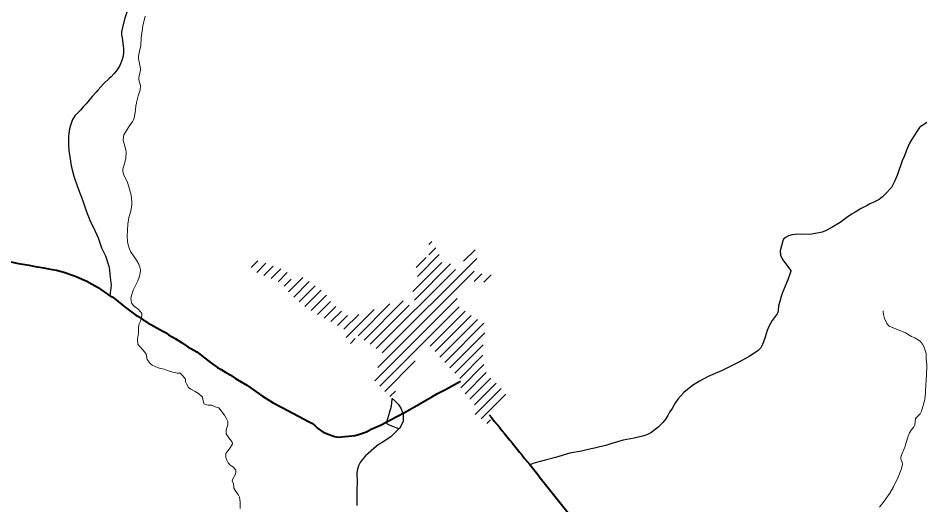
# Model space of a CAD drawing. Extents: x 553962 to 842807, y 8883888 to 9032388.
# Drawn here: x 614032 to 617774, y 8911062 to 8913066 of the extents above; entities that cross this region are included whole.
import ezdxf

# ---------------------------------------------------------------- set-up
doc = ezdxf.new("R2010")
doc.units = 0
doc.header["$LTSCALE"] = 200
doc.layers.add('6', color=7, linetype='Continuous', lineweight=13)

msp = doc.modelspace()

# ---------------------------------------------------------------- linework, layer by layer
at = {"layer": '6'}
for p, q in [((615722.8, 8912133.8), (615735.8, 8912146.7)), ((615723.1, 8912091.6), (615751.6, 8912120.1)), ((615530.8, 8911687.2), (615920.2, 8912076.6)), ((615670.7, 8912039.2), (615712.3, 8912080.8)), ((615675.8, 8912001.9), (615765.9, 8912092)), ((615866.2, 8912064.9), (615913.5, 8912112.3)), ((614991.9, 8912039.2), (615018.6, 8912065.9)), ((615014.2, 8912019), (615051.5, 8912056.4)), ((615043.8, 8912006.3), (615082.5, 8912044.9)), ((615656.6, 8911940.3), (615776.4, 8912060.1)), ((615663.6, 8911904.8), (615812.3, 8912053.5)), ((615073.5, 8911993.6), (615114.1, 8912034.1)), ((615102.3, 8911979.9), (615140.1, 8912017.8)), ((615506.2, 8911705), (615832.4, 8912031.2)), ((615513.3, 8911627.3), (615909.8, 8912023.7)), ((615910.3, 8911981.8), (615942, 8912013.5)), ((615950.2, 8911979.3), (615979.5, 8912008.6)), ((615127, 8911962.2), (615156.3, 8911991.4)), ((615145.9, 8911938.7), (615204.6, 8911997.4)), ((615166.7, 8911917), (615230.7, 8911981)), ((615189.2, 8911897.1), (615255.5, 8911963.4)), ((615213, 8911878.5), (615280.3, 8911945.8)), ((615238.2, 8911861.3), (615301.4, 8911924.5)), ((615265.1, 8911845.7), (615317.8, 8911898.4)), ((615456.2, 8911739.8), (615617.5, 8911901.2)), ((615500.3, 8911571.8), (615839.7, 8911911.2)), ((615292.7, 8911830.9), (615340.7, 8911878.9)), ((615320.2, 8911816), (615363.8, 8911859.6)), ((615382.8, 8911751.2), (615497.4, 8911865.9)), ((615431.6, 8911757.6), (615562.9, 8911888.9)), ((615481.7, 8911722.9), (615642.7, 8911883.9)), ((615521.1, 8911550.2), (615847.5, 8911876.6)), ((615728.4, 8911715.1), (615872.1, 8911858.8)), ((615347.4, 8911800.8), (615388.4, 8911841.7)), ((615373.7, 8911784.6), (615434.8, 8911845.7)), ((615748.9, 8911693.2), (615897, 8911841.2)), ((615768.1, 8911669.9), (615923.5, 8911825.3)), ((615788.8, 8911648.1), (615950.1, 8911809.5)), ((615400.2, 8911726.3), (615420.1, 8911746.2)), ((615809.4, 8911626.3), (615953.2, 8911770.2)), ((615830, 8911604.6), (615946.5, 8911721.1)), ((615850.5, 8911582.5), (615945.5, 8911677.5)), ((615541.9, 8911528.6), (615667.5, 8911654.2)), ((615854.5, 8911544.2), (615950.1, 8911639.7)), ((615872.1, 8911519.3), (615959.2, 8911606.5)), ((615891.5, 8911496.3), (615978.4, 8911583.2)), ((615911.6, 8911474), (616000, 8911562.4)), ((615562.9, 8911507.2), (615585.5, 8911529.7)), ((615914.5, 8911434.4), (616020.8, 8911540.8)), ((615938.9, 8911416.4), (616040.5, 8911518)), ((615961.7, 8911396.8), (615976.5, 8911411.6))]:
    msp.add_line(p, q, dxfattribs=at)
at = {"layer": '6', "lineweight": 25}
for points in [[(614479, 8913090.6), (614470.3, 8913061.6), (614461.3, 8913027.3), (614458.2, 8913009.8), (614457.7, 8912997.5), (614460.1, 8912985.2), (614465.7, 8912939.3), (614466.1, 8912922.6), (614464.8, 8912910.3), (614460.4, 8912895.6), (614450.2, 8912870.9), (614439.5, 8912853.6), (614426.7, 8912837.2), (614414.4, 8912823.5), (614407.2, 8912817.7), (614383.2, 8912795.4), (614362.1, 8912770.5), (614353.8, 8912761.2)], [(614353.8, 8912761.2), (614336.9, 8912742.6), (614312.7, 8912712.9), (614299.8, 8912700.8), (614288.1, 8912687.2), (614265.4, 8912663), (614258.3, 8912653.2), (614256, 8912648.7), (614244.8, 8912614.9), (614242.1, 8912602.1), (614238.8, 8912578), (614238.7, 8912544.3), (614240.6, 8912520.4), (614245.5, 8912486.2)], [(617774.1, 8912636.6), (617760.1, 8912625.9), (617746.3, 8912617.9), (617743.7, 8912615.6), (617735.2, 8912603.4), (617710.8, 8912564.9), (617701.8, 8912548.8), (617691.6, 8912524.5), (617680.8, 8912496.2), (617671.9, 8912478.8), (617653.4, 8912421.7), (617641.3, 8912393.5), (617641, 8912392.8)], [(614245.5, 8912486.2), (614248.5, 8912465.4), (614251.4, 8912452.5), (614261.7, 8912415.4), (614276.3, 8912371.6), (614298, 8912313.3), (614311.5, 8912271.9), (614311.5, 8912271.9), (614328.6, 8912229.8), (614343.1, 8912200.7), (614360.8, 8912161.7), (614367, 8912144.3)], [(617641, 8912392.8), (617631.8, 8912374), (617628.1, 8912369), (617602.3, 8912340.8), (617591.6, 8912330.2), (617577.9, 8912319.7), (617552.8, 8912307.1), (617539.7, 8912301.4), (617527.9, 8912294.3), (617503.7, 8912282.6), (617478.9, 8912267.2), (617465.8, 8912260.2), (617443.9, 8912245.4), (617417.2, 8912223.8), (617380.3, 8912202.3), (617356, 8912189.4), (617343.1, 8912184.9), (617301, 8912175.7), (617259.8, 8912174.8), (617242.6, 8912175.9), (617231.4, 8912175.5), (617219.3, 8912173.7), (617204.7, 8912169), (617195.3, 8912164.6), (617184.1, 8912156.3), (617180.4, 8912148.8), (617169.5, 8912108), (617171.3, 8912089.7), (617179.9, 8912071.3), (617213.5, 8912026.5), (617214.4, 8912023.9), (617201.2, 8911988.2), (617179.4, 8911936.5), (617173.4, 8911919.4), (617163.4, 8911879.8), (617162.4, 8911862.8), (617160.9, 8911853.1), (617157.7, 8911847.9), (617136.6, 8911821.2), (617123.1, 8911796.3), (617115.8, 8911779.3), (617107.5, 8911751.8), (617096.9, 8911722.6), (617090.2, 8911708.9), (617077.8, 8911696.4), (617042.2, 8911672), (617000, 8911648.6), (616931, 8911615.2), (616873.1, 8911590.6), (616873.1, 8911590.6), (616837.7, 8911571.6), (616808.5, 8911553.1), (616773.3, 8911523.9), (616749, 8911497.4), (616738.8, 8911483.6), (616724.6, 8911458.4), (616714.4, 8911443.1), (616707.3, 8911429.4), (616698.9, 8911416.2), (616687, 8911401.3), (616665.6, 8911380.4), (616637.3, 8911358.7), (616624.2, 8911351.1), (616608.1, 8911345.8), (616568.5, 8911336.3), (616523.8, 8911328.5), (616476.2, 8911313.8)], [(614367, 8912144.3), (614375.3, 8912120.7), (614391.5, 8912087.1), (614405.8, 8912044.1), (614407.9, 8912028.6), (614409.2, 8912009.7), (614415.2, 8911965.8), (614409.2, 8911922.5)], [(615599.9, 8911375), (615570.6, 8911385.8), (615552.6, 8911394.1), (615550.1, 8911396.3), (615552, 8911408.1), (615569.5, 8911467.6), (615571.8, 8911497.7), (615572.6, 8911500), (615576.1, 8911497.3), (615598, 8911474.4), (615609.3, 8911456.9), (615617.4, 8911434.8), (615618, 8911429.4), (615616.8, 8911406.4), (615607.9, 8911385.5), (615603.3, 8911379.1), (615567.2, 8911342.2), (615530.8, 8911318.5), (615518.9, 8911311.9), (615507.1, 8911303.9), (615461.7, 8911264.1), (615448.1, 8911247.4), (615440.7, 8911235.9), (615434.2, 8911222.9), (615429.1, 8911208.4), (615426.1, 8911193.8), (615427.6, 8911155.1), (615426.4, 8911122.4), (615426.8, 8911058.8)], [(616476.2, 8911313.8), (616456.1, 8911307.6), (616406, 8911294.7), (616391.5, 8911292.4), (616351.9, 8911283), (616303.7, 8911274.3), (616244.3, 8911256.6), (616201.6, 8911245.4)], [(616201.6, 8911245.4), (616160.8, 8911234.7), (616138.3, 8911226.1)]]:
    msp.add_lwpolyline(points, dxfattribs=at)
at = {"layer": '6'}
for points in [[(614555.5, 8913074.3), (614545.5, 8913034.2), (614539.1, 8912983.2), (614537.2, 8912952.6), (614531.2, 8912929.2), (614527.8, 8912909.5), (614528.1, 8912900.1), (614535.5, 8912858.5), (614535.3, 8912849.8), (614530.5, 8912829.4), (614529.5, 8912817), (614530.2, 8912804.3), (614533.2, 8912797.3), (614535.3, 8912788.6), (614534.7, 8912769.7), (614526.8, 8912745.6), (614519.2, 8912718.4), (614519, 8912714.8), (614516.7, 8912705.9), (614515.1, 8912686.6), (614509.3, 8912653.2), (614502.2, 8912639.9), (614484.8, 8912613.7), (614467.5, 8912585.5), (614465.3, 8912578.2), (614464, 8912563.3), (614475.1, 8912524.1), (614477.1, 8912512.2), (614475.3, 8912489.2), (614472.9, 8912476.4), (614468.8, 8912461.3), (614462.4, 8912445.2), (614462.6, 8912435.7), (614465.5, 8912423.8), (614481.8, 8912388.7), (614488.3, 8912371.2), (614496.7, 8912337), (614500.2, 8912308.2), (614500.5, 8912297.9), (614495.6, 8912271.6), (614487.7, 8912244.4), (614483.1, 8912218.1), (614480.7, 8912168.7), (614482.5, 8912145.7), (614484.5, 8912132.9)], [(614555.5, 8913074.3), (614545.5, 8913034.2), (614539.1, 8912983.2), (614537.2, 8912952.6), (614531.2, 8912929.2), (614527.8, 8912909.5), (614528.1, 8912900.1), (614535.5, 8912858.5), (614535.3, 8912849.8), (614530.5, 8912829.4), (614529.5, 8912817), (614530.2, 8912804.3), (614533.2, 8912797.3), (614535.3, 8912788.6), (614534.7, 8912769.7), (614526.8, 8912745.6), (614519.2, 8912718.4), (614519, 8912714.8), (614516.7, 8912705.9), (614515.1, 8912686.6), (614509.3, 8912653.2), (614502.2, 8912639.9), (614484.8, 8912613.7), (614467.5, 8912585.5), (614465.3, 8912578.2), (614464, 8912563.3), (614475.1, 8912524.1), (614477.1, 8912512.2), (614475.3, 8912489.2), (614472.9, 8912476.4), (614468.8, 8912461.3), (614462.4, 8912445.2), (614462.6, 8912435.7), (614465.5, 8912423.8), (614481.8, 8912388.7), (614488.3, 8912371.2), (614496.7, 8912337), (614500.2, 8912308.2), (614500.5, 8912297.9), (614495.6, 8912271.6), (614487.7, 8912244.4), (614483.1, 8912218.1), (614480.7, 8912168.7), (614482.5, 8912145.7), (614484.5, 8912132.9)], [(614484.5, 8912132.9), (614488.5, 8912118.5), (614494.8, 8912105.6), (614519, 8912068.7), (614528.5, 8912052.3), (614533.6, 8912040.3), (614535.2, 8912029.2), (614534.1, 8912013.9), (614530.5, 8911998.8), (614524.3, 8911983.7), (614505.6, 8911945.2), (614498.3, 8911923.7), (614495.8, 8911911), (614498.1, 8911894.5), (614499.6, 8911890.4), (614505.2, 8911884.2), (614511.7, 8911878.7), (614525.4, 8911869.5), (614537.6, 8911855.5), (614541.2, 8911849.9), (614540.9, 8911842.1), (614539, 8911829.5), (614535.8, 8911818.4), (614530.9, 8911806.4), (614528.1, 8911793), (614527.1, 8911782.7), (614527.6, 8911768.3), (614524, 8911744.5), (614525, 8911723.2), (614527.2, 8911719.7), (614548.6, 8911697.1), (614559.2, 8911682.3), (614561, 8911678.1), (614562.1, 8911665.3), (614563.3, 8911660.1), (614575.8, 8911644.3), (614584.1, 8911636.2)], [(614484.5, 8912132.9), (614488.5, 8912118.5), (614494.8, 8912105.6), (614519, 8912068.7), (614528.5, 8912052.3), (614533.6, 8912040.3), (614535.2, 8912029.2), (614534.1, 8912013.9), (614530.5, 8911998.8), (614524.3, 8911983.7), (614505.6, 8911945.2), (614498.3, 8911923.7), (614495.8, 8911911), (614498.1, 8911894.5), (614499.6, 8911890.4), (614505.2, 8911884.2), (614511.7, 8911878.7), (614525.4, 8911869.5), (614537.6, 8911855.5), (614541.2, 8911849.9), (614540.9, 8911842.1), (614539, 8911829.5), (614535.8, 8911818.4), (614530.9, 8911806.4), (614528.1, 8911793), (614527.1, 8911782.7), (614527.6, 8911768.3), (614524, 8911744.5), (614525, 8911723.2), (614527.2, 8911719.7), (614548.6, 8911697.1), (614559.2, 8911682.3), (614561, 8911678.1), (614562.1, 8911665.3), (614563.3, 8911660.1), (614575.8, 8911644.3), (614584.1, 8911636.2)], [(617578.9, 8911051.8), (617598.1, 8911076.2), (617622.2, 8911110.3), (617636.9, 8911135.7), (617656, 8911175.1), (617668.9, 8911207.3), (617674, 8911227.4), (617672.8, 8911237.8), (617668.1, 8911247), (617667.2, 8911250.1), (617667.2, 8911256.6), (617668.5, 8911263.8), (617683.8, 8911298.9), (617688.8, 8911318.6), (617697.1, 8911344.1), (617703, 8911358.8), (617709.5, 8911369.9), (617720, 8911383.1), (617724.2, 8911391.6), (617726.9, 8911415.3), (617730.5, 8911420.4), (617746.8, 8911436.4), (617752.1, 8911447.4), (617764.4, 8911490.2), (617765.9, 8911498.2), (617766.5, 8911507.9), (617768.6, 8911522.5), (617769, 8911537.6), (617770.4, 8911547.3), (617771.3, 8911580), (617773, 8911593.1), (617773.7, 8911638), (617771, 8911661.2), (617770.5, 8911684.6), (617767.4, 8911697.2), (617762.8, 8911711), (617755.8, 8911723.9), (617747.4, 8911734.2), (617742.5, 8911738.5), (617724.3, 8911749), (617710.7, 8911755.1), (617685.6, 8911770.6), (617667.4, 8911778.3), (617628.8, 8911792.7), (617619.2, 8911797.9), (617609.2, 8911808.9), (617600.2, 8911828.9), (617595.8, 8911845.8), (617593.7, 8911860.5)], [(614584.1, 8911636.2), (614584.1, 8911636.2), (614608.1, 8911626), (614620.1, 8911622.5), (614632.8, 8911620.1), (614646.4, 8911614.5), (614669.5, 8911607.6), (614686.7, 8911603.6), (614699.1, 8911603.5)], [(614584.1, 8911636.2), (614584.1, 8911636.2), (614608.1, 8911626), (614620.1, 8911622.5), (614632.8, 8911620.1), (614646.4, 8911614.5), (614669.5, 8911607.6), (614686.7, 8911603.6), (614699.1, 8911603.5)], [(614699.1, 8911603.5), (614709.6, 8911592.7), (614721, 8911579.5), (614721.7, 8911577.4), (614720.5, 8911571.3), (614720.9, 8911568.5), (614725.2, 8911559.5), (614733.7, 8911545.2), (614743, 8911537.5), (614761.4, 8911528.7), (614774.6, 8911520.4), (614789, 8911508.1), (614790.7, 8911504.8), (614791.9, 8911496.1), (614796.7, 8911480.4), (614798.5, 8911478), (614803.8, 8911474.7), (614814.1, 8911471.6), (614829.7, 8911471.7), (614843.8, 8911465.2), (614857.7, 8911461.5)], [(614699.1, 8911603.5), (614709.6, 8911592.7), (614721, 8911579.5), (614721.7, 8911577.4), (614720.5, 8911571.3), (614720.9, 8911568.5), (614725.2, 8911559.5), (614733.7, 8911545.2), (614743, 8911537.5), (614761.4, 8911528.7), (614774.6, 8911520.4), (614789, 8911508.1), (614790.7, 8911504.8), (614791.9, 8911496.1), (614796.7, 8911480.4), (614798.5, 8911478), (614803.8, 8911474.7), (614814.1, 8911471.6), (614829.7, 8911471.7), (614843.8, 8911465.2), (614857.7, 8911461.5)], [(614857.7, 8911461.5), (614881.8, 8911430.8), (614888.6, 8911419.2), (614894.8, 8911405.2)], [(614857.7, 8911461.5), (614881.8, 8911430.8), (614888.6, 8911419.2), (614894.8, 8911405.2)], [(614894.8, 8911405.2), (614895.4, 8911391.4), (614888.9, 8911370.2), (614888.4, 8911360.8), (614889.1, 8911353.8), (614899.5, 8911337.6), (614912.4, 8911323), (614913.7, 8911319.3), (614914.2, 8911313.3), (614904.9, 8911296.6), (614891.1, 8911278.7), (614887.5, 8911272.7), (614886.7, 8911268.4), (614887.5, 8911257.1), (614891.3, 8911245.4), (614896.7, 8911234.7), (614905.3, 8911224.8), (614918.6, 8911216.5), (614926.2, 8911207.2), (614927.8, 8911204), (614928.2, 8911197.9), (614926.8, 8911187.5), (614914.6, 8911165.4), (614913.8, 8911159.4), (614919.2, 8911149.3), (614919.5, 8911135.1), (614920.4, 8911130.5), (614928.7, 8911116), (614938, 8911104.3), (614943.4, 8911093.3), (614946.1, 8911074.3), (614946.5, 8911046)], [(614894.8, 8911405.2), (614895.4, 8911391.4), (614888.9, 8911370.2), (614888.4, 8911360.8), (614889.1, 8911353.8), (614899.5, 8911337.6), (614912.4, 8911323), (614913.7, 8911319.3), (614914.2, 8911313.3), (614904.9, 8911296.6), (614891.1, 8911278.7), (614887.5, 8911272.7), (614886.7, 8911268.4), (614887.5, 8911257.1), (614891.3, 8911245.4), (614896.7, 8911234.7), (614905.3, 8911224.8), (614918.6, 8911216.5), (614926.2, 8911207.2), (614927.8, 8911204), (614928.2, 8911197.9), (614926.8, 8911187.5), (614914.6, 8911165.4), (614913.8, 8911159.4), (614919.2, 8911149.3), (614919.5, 8911135.1), (614920.4, 8911130.5), (614928.7, 8911116), (614938, 8911104.3), (614943.4, 8911093.3), (614946.1, 8911074.3), (614946.5, 8911046)]]:
    msp.add_lwpolyline(points, dxfattribs=at)
at = {"layer": '6', "lineweight": 40}
for points in [[(614002.3, 8912061.8), (614033.2, 8912054.9), (614077.8, 8912048.2), (614095.5, 8912045.1)], [(614095.5, 8912045.1), (614137.1, 8912037.7), (614156.6, 8912033.3), (614189.2, 8912028.5), (614215.5, 8912021.7), (614263.5, 8912005.4), (614314.9, 8911983.3), (614359.3, 8911958.1), (614413.5, 8911919.6), (614418.7, 8911918.6), (614421.7, 8911917.2), (614435.2, 8911906.1)], [(614435.2, 8911906.1), (614467.8, 8911879.5), (614516.5, 8911843.4), (614525, 8911838.5), (614546.8, 8911823.9), (614561.7, 8911815.5), (614566.3, 8911811.2), (614628, 8911777.5), (614641.1, 8911769.4), (614651.5, 8911761.7), (614666.3, 8911753.9), (614677.9, 8911746.1), (614704.5, 8911730.6), (614730.4, 8911712.3), (614767.2, 8911691.7), (614812.1, 8911658)], [(614812.1, 8911658), (614834.3, 8911641.2), (614853.5, 8911627.7), (614868.4, 8911619.3), (614889.4, 8911605.2), (614904.7, 8911597), (614927.5, 8911582), (614973.7, 8911554), (615037.8, 8911508.7), (615082.7, 8911481.4), (615119.3, 8911462), (615230, 8911403.5)], [(615622.9, 8911442.5), (615654.7, 8911459.9), (615735.5, 8911507.1), (615759.3, 8911519.9), (615791.8, 8911536), (615853.7, 8911570.5)], [(615230, 8911403.5), (615241.5, 8911397.4), (615253.3, 8911388.6), (615265.3, 8911377.7), (615288.5, 8911361.6), (615312.4, 8911350.8), (615334.8, 8911342.9), (615350.2, 8911341), (615419.2, 8911347.2), (615433.5, 8911350.8), (615466.3, 8911362.9), (615486, 8911373.3), (615523.5, 8911390.4), (615590.8, 8911424.9), (615622.9, 8911442.5)]]:
    msp.add_lwpolyline(points, dxfattribs=at)
msp.add_spline([(615971.7, 8911432.5), (616138.5, 8911227.2), (616313.3, 8911009), (616504.8, 8910771.9), (616895.5, 8910293.3), (617079.2, 8910062.8), (617725.5, 8909265.3), (618056.1, 8908857.7), (618263.2, 8908603.7), (618306.6, 8908556.9), (618336.6, 8908483.4), (618463.5, 8908212.8), (618533.7, 8908055.7), (618557.1, 8908012.3), (618590.5, 8907985.6), (618640.6, 8907962.2), (618764.1, 8907925.4), (618847.6, 8907882), (618877.7, 8907865.3), (618937.8, 8907811.8), (618997.9, 8907778.4), (619028, 8907745), (619141.5, 8907698.2), (619241.7, 8907674.8), (619372, 8907724.9), (619488.8, 8907801.8), (619552.3, 8907878.6), (619575.7, 8907905.4), (619599.1, 8907898.7), (619632.5, 8907871.9), (619679.2, 8907871.9), (619782.8, 8907918.7), (619872.9, 8907952.1), (619949.7, 8907952.1), (620026.6, 8907932.1), (620080, 8907908.7), (620120.1, 8907902), (620166.8, 8907932.1), (620233.6, 8907952.1), (620300.4, 8907958.8), (620363.9, 8907992.2), (620444, 8908052.4), (620517.5, 8908095.8), (620586.9, 8908115.3)], degree=3, dxfattribs=at)

doc.saveas('drawing.dxf')
